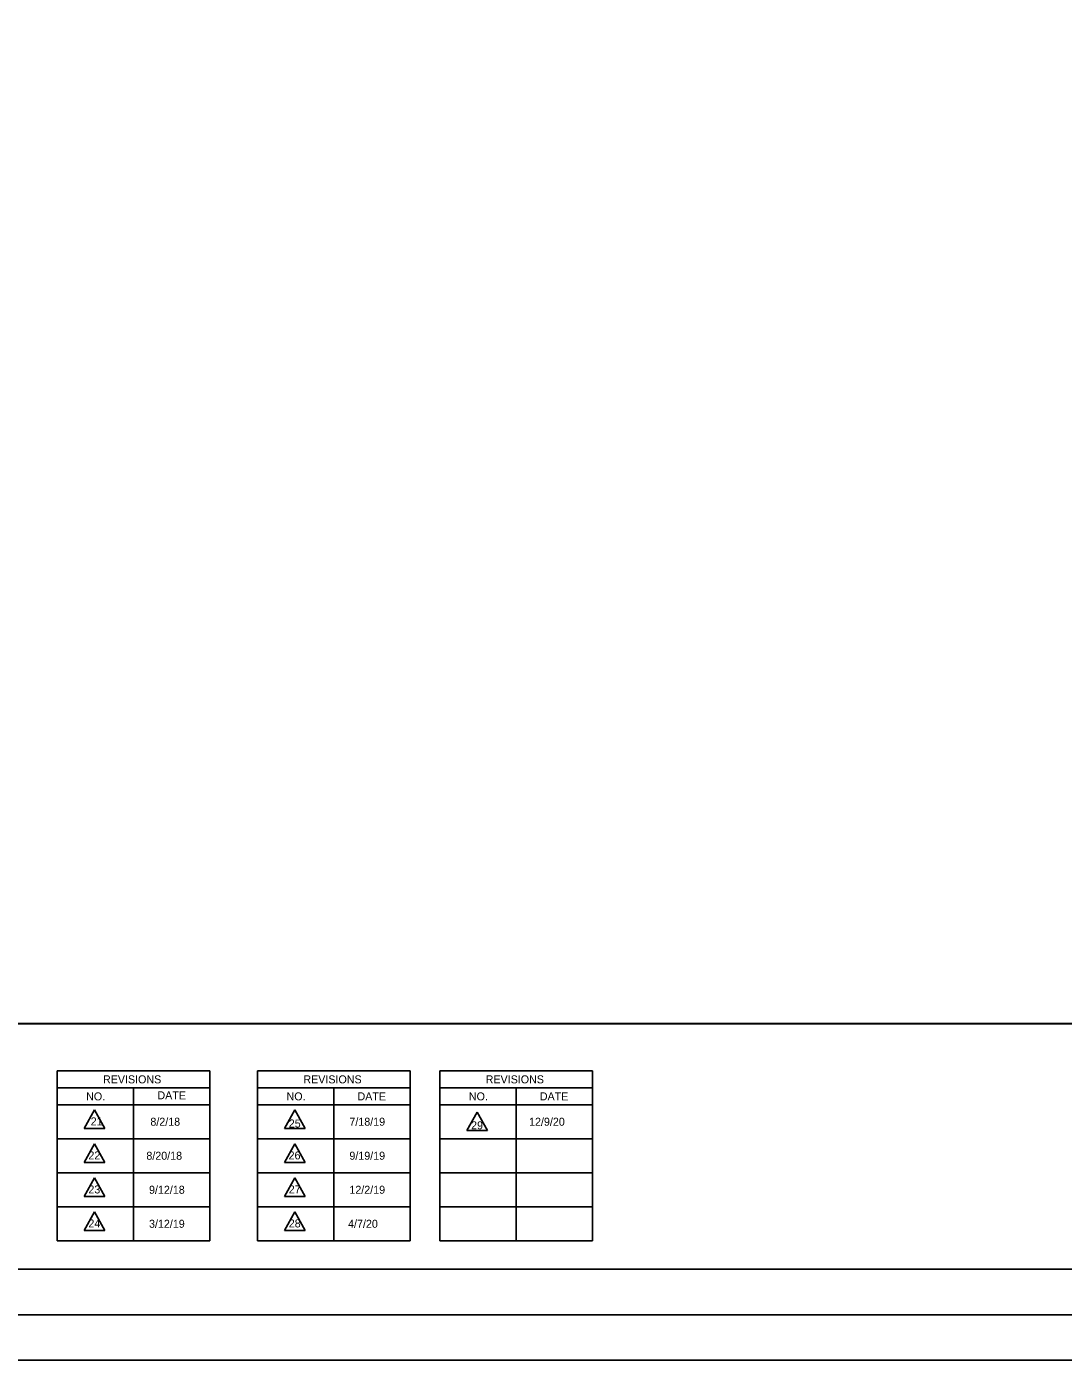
# Model space of a CAD drawing. Extents: x -2251 to 10196, y -13470 to 1199.
# Drawn here: x 3168 to 3738, y -13451 to -12717 of the extents above; entities that cross this region are included whole.
import ezdxf

# ---------------------------------------------------------------- set-up
doc = ezdxf.new("R2010")
doc.units = 0
for name, color, linetype in [('RD_SHT_Bndy', 7, 'Continuous'), ('RD_SHT_Iplotshp', 7, 'Continuous'), ('RD_SHT_Misc1', 7, 'Continuous'), ('RD_SHT_Snap', 7, 'Continuous'), ('RD_SHT_TX', 7, 'Continuous'), ('RD_TX_RoadID', 7, 'Continuous')]:
    doc.layers.add(name, color=color, linetype=linetype)

msp = doc.modelspace()

# ---------------------------------------------------------------- linework, layer by layer
at = {"layer": 'RD_SHT_Bndy'}
for p, q in [((2603.1, -13400.65), (4278.1, -13400.65)), ((3550.94, -13400.65), (3336.06, -13400.65)), ((4291.65, -13425.65), (2531.65, -13425.65)), ((4291.6, -13450.7), (2531.6, -13450.65))]:
    msp.add_line(p, q, dxfattribs=at)
msp.add_lwpolyline([(2653.4, -12401.26), (4231.08, -12401.26), (4231.08, -13265.57), (2653.4, -13265.57)], close=True, dxfattribs=at)
at = {"layer": 'RD_SHT_Iplotshp'}
msp.add_lwpolyline([(2496.65, -12325.65), (4296.65, -12325.65), (4296.65, -13425.65), (2496.65, -13425.65)], close=True, dxfattribs=at)
at = {"layer": 'RD_SHT_Misc1'}
msp.add_lwpolyline([(4296.65, -13425.65), (4296.68, -12325.65), (2596.68, -12325.6), (2596.65, -13425.6)], close=True, dxfattribs=at)
at = {"layer": 'RD_SHT_Snap'}
msp.add_lwpolyline([(2508.15, -12325.65), (4308.15, -12325.65), (4308.15, -13425.65), (2508.15, -13425.65)], close=True, dxfattribs=at)
at = {"layer": 'RD_SHT_TX'}
for p, q in [((3268.82, -13291.56), (3184.82, -13291.56)), ((3184.82, -13291.56), (3184.82, -13385.05)), ((3268.82, -13385.05), (3268.82, -13291.56)), ((3379, -13291.56), (3295, -13291.56)), ((3295, -13291.56), (3295, -13385.05)), ((3379, -13385.05), (3379, -13291.56)), ((3479.25, -13291.56), (3395.25, -13291.56)), ((3395.25, -13291.56), (3395.25, -13385.05)), ((3479.25, -13385.05), (3479.25, -13291.56)), ((3268.82, -13300.91), (3184.82, -13300.91)), ((3226.82, -13385.05), (3226.82, -13300.91)), ((3379, -13300.91), (3295, -13300.91)), ((3337, -13385.05), (3337, -13300.91)), ((3479.25, -13300.91), (3395.25, -13300.91)), ((3437.25, -13385.05), (3437.25, -13300.91)), ((3268.82, -13310.25), (3184.82, -13310.25)), ((3205.37, -13313.04), (3199.68, -13323.18)), ((3205.37, -13313.04), (3211.07, -13323.18)), ((3379, -13310.25), (3295, -13310.25)), ((3315.55, -13313.04), (3309.86, -13323.18)), ((3315.55, -13313.04), (3321.24, -13323.18)), ((3479.25, -13310.25), (3395.25, -13310.25)), ((3415.8, -13314.23), (3410.1, -13324.37)), ((3415.8, -13314.23), (3421.49, -13324.37)), ((3268.82, -13328.95), (3184.82, -13328.95)), ((3199.68, -13323.18), (3211.07, -13323.18)), ((3379, -13328.95), (3295, -13328.95)), ((3309.86, -13323.18), (3321.24, -13323.18)), ((3479.25, -13328.95), (3395.25, -13328.95)), ((3410.1, -13324.37), (3421.49, -13324.37)), ((3205.37, -13331.74), (3199.68, -13341.88)), ((3205.37, -13331.74), (3211.07, -13341.88)), ((3315.55, -13331.74), (3309.86, -13341.88)), ((3315.55, -13331.74), (3321.24, -13341.88)), ((3199.68, -13341.88), (3211.07, -13341.88)), ((3309.86, -13341.88), (3321.24, -13341.88)), ((3268.82, -13347.65), (3184.82, -13347.65)), ((3205.37, -13350.44), (3199.68, -13360.58)), ((3205.37, -13350.44), (3211.07, -13360.58)), ((3379, -13347.65), (3295, -13347.65)), ((3315.55, -13350.44), (3309.86, -13360.58)), ((3315.55, -13350.44), (3321.24, -13360.58)), ((3479.25, -13347.65), (3395.25, -13347.65)), ((3268.82, -13366.35), (3184.82, -13366.35)), ((3199.68, -13360.58), (3211.07, -13360.58)), ((3379, -13366.35), (3295, -13366.35)), ((3309.86, -13360.58), (3321.24, -13360.58)), ((3479.25, -13366.35), (3395.25, -13366.35)), ((3205.37, -13369.14), (3199.68, -13379.28)), ((3205.37, -13369.14), (3211.07, -13379.28)), ((3315.55, -13369.14), (3309.86, -13379.28)), ((3315.55, -13369.14), (3321.24, -13379.28)), ((3199.68, -13379.28), (3211.07, -13379.28)), ((3309.86, -13379.28), (3321.24, -13379.28)), ((3268.82, -13385.05), (3184.82, -13385.05)), ((3379, -13385.05), (3295, -13385.05)), ((3479.25, -13385.05), (3395.25, -13385.05))]:
    msp.add_line(p, q, dxfattribs=at)
at = {"layer": 'RD_TX_RoadID'}
msp.add_lwpolyline([(2650.54, -13265.73), (4233.93, -13265.73), (4233.93, -12462.61), (2650.54, -12462.61)], close=True, dxfattribs=at)

# ---------------------------------------------------------------- texts
at = {"layer": 'RD_SHT_TX'}
for s, height, rotation, p in [('REVISIONS', 4.4, 360, (3210.11, -13298.43)), ('REVISIONS', 4.4, 360, (3320.29, -13298.43)), ('REVISIONS', 4.4, 360, (3420.53, -13298.43)), ('NO.', 4.4, 360, (3200.84, -13307.78)), ('DATE', 4.408, 359.72458, (3240.01, -13307.19)), ('NO.', 4.4, 360, (3311.02, -13307.78)), ('DATE', 4.408, 359.72458, (3350.02, -13307.75)), ('NO.', 4.4, 360, (3411.27, -13307.78)), ('DATE', 4.408, 359.72458, (3450.27, -13307.75))]:
    msp.add_text(s, height=height, rotation=rotation, dxfattribs=at).set_placement(p)
for s, p in [('21', (3203.35, -13321.54)), ('8/2/18', (3236.16, -13321.72)), ('25', (3312.25, -13322.7)), ('7/18/19', (3345.59, -13321.72)), ('29', (3412.5, -13323.72)), ('12/9/20', (3444.39, -13321.72)), ('22', (3202.08, -13340.24)), ('8/20/18', (3233.96, -13340.42)), ('26', (3312.15, -13340.24)), ('9/19/19', (3345.59, -13340.42)), ('23', (3202.08, -13358.94)), ('9/12/18', (3235.42, -13359.12)), ('27', (3312.25, -13358.94)), ('12/2/19', (3345.59, -13359.12)), ('24', (3202.08, -13377.64)), ('3/12/19', (3235.42, -13377.82)), ('28', (3312.25, -13377.64)), ('4/7/20', (3344.88, -13377.82))]:
    msp.add_text(s, height=4.4, dxfattribs=at).set_placement(p)

doc.saveas('drawing.dxf')
